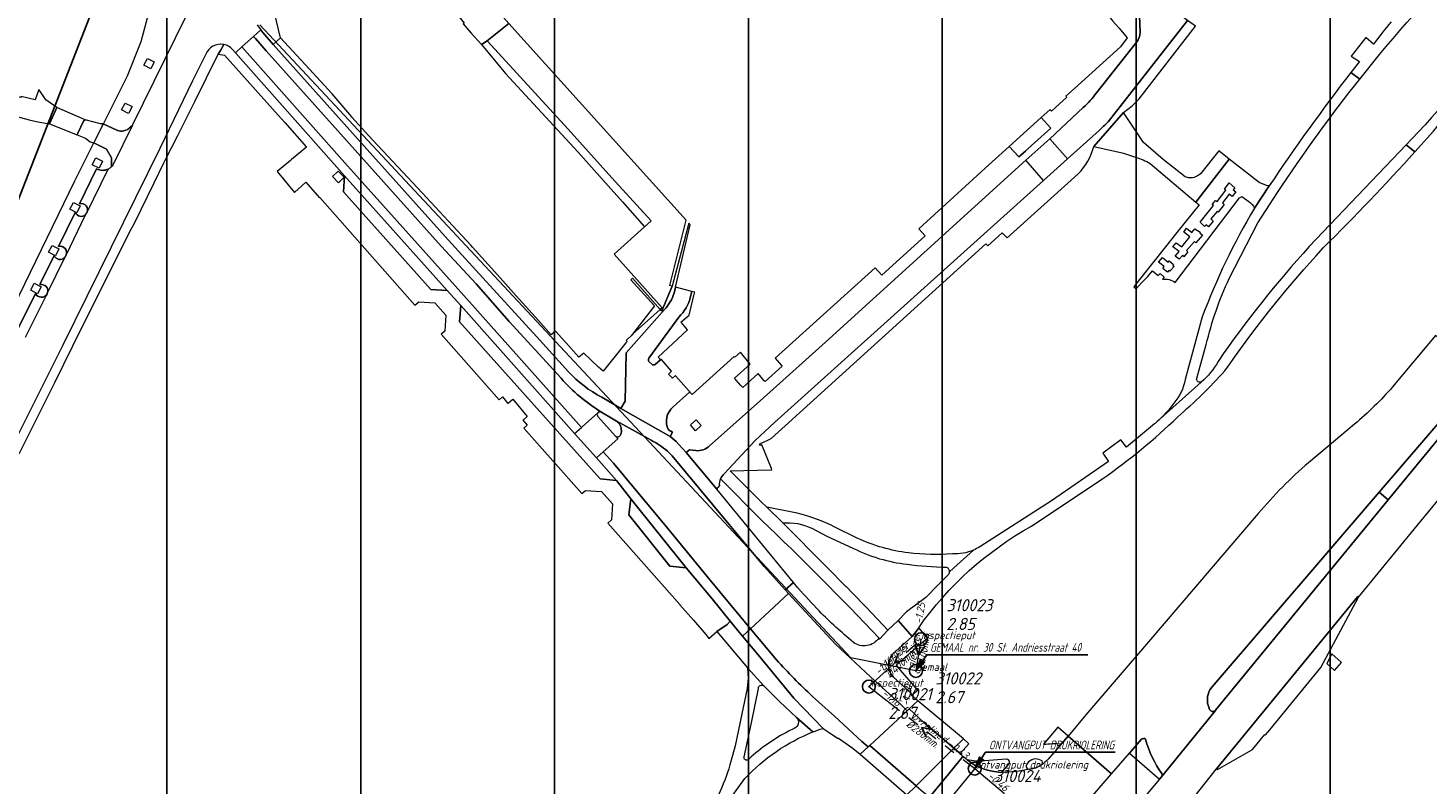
# Model space of a CAD drawing. Extents: x 148869 to 161638, y 453607 to 469810.
# Tile 450 of 656: x 155406 to 155623, y 462995 to 463112. Entities that reach past the tile are written whole.
import ezdxf
from ezdxf.lldxf.tags import DXFTag

# ---------------------------------------------------------------- set-up
doc = ezdxf.new("R2010")
doc.units = 0
doc.header["$PDMODE"] = 32
doc.header["$PDSIZE"] = 2
doc.linetypes.add('RI-GWA', pattern=[18.45, 6, -1.8, 1.75, -1.8, 1.75, -1.8, 1.75, -1.8])
doc.layers.get('0').update_dxf_attribs({"linetype": 'CONTINUOUS'})
doc.layers.get('DEFPOINTS').update_dxf_attribs({"linetype": 'CONTINUOUS'})
for name, color, linetype in [('2024', 160, 'CONTINUOUS'), ('2024 hatch', 160, 'CONTINUOUS'), ('B-OI-AANPIJLING', 1, 'CONTINUOUS'), ('B-OI-GEMAAL', 30, 'CONTINUOUS')]:
    doc.layers.add(name, color=color, linetype=linetype)
for name, color, linetype, lineweight in [('B-OI-RI-BIJZONDERDERHEDEN-T18', 134, 'CONTINUOUS', 18), ('B-OI-RI-DRUKLEIDING-G-niet meenemen', 190, 'RI-PERS', 18), ('B-OI-RI-GWA-MATERIAAL-T18', 10, 'CONTINUOUS', 18), ('B-OI-RI-GWA-PUTDEKSELHOOGTE-T25', 10, 'CONTINUOUS', 25), ('B-OI-RI-GWA_BOB-T18', 10, 'CONTINUOUS', 18), ('B-OI-RI-GWA_DIAMETER-T18', 10, 'CONTINUOUS', 18), ('B-OI-RI-GWA_PUTNUMMER-T18', 10, 'CONTINUOUS', 18), ('B-OI-RI-GWA_RIOOLPUT-S', 10, 'CONTINUOUS', 25), ('B-OI-RI-GWA_TRANSPORTLEIDING-G', 10, 'RI-GWA', 18), ('B-OI-RI-PERSLEIDING-G-niet meenemen', 190, 'RI-PERS', 18), ('B-OI-RI-STROOMRICHTING-S', 252, 'CONTINUOUS', 25), ('B-RO-VH-VERHARDING_ASFALT-GV', 251, 'CONTINUOUS', 18), ('B-RO-VH-VERHARDING_SIERBESTRATING-GV', 251, 'CONTINUOUS', 18), ('B-RO-VH-VERHARDING_STRAATBAKSTEEN-GV', 251, 'CONTINUOUS', 18)]:
    doc.layers.add(name, color=color, linetype=linetype, lineweight=lineweight)
doc.styles.add('NLCS-ISO-M500-T18_CURSIEF', font='NLCS-ISO.ttf', dxfattribs={"oblique": 15, "height": 0.9})
doc.styles.add('NLCS-ISO-M750-T25_CURSIEF', font='NLCS-ISO.ttf', dxfattribs={"oblique": 15, "height": 1.875})
tags = doc.linetypes.add('RI-PERS', pattern='A,7,-2,["P",Standard,S=1.8,R=0,X=-0.5,Y=-0.9],-2,7,-2,[102,NLCS.SHX,S=1,R=180,X=0,Y=0],-2', length=22).pattern_tags.tags
tags[6] = DXFTag(74, 10)

# ---------------------------------------------------------------- blocks, each defined once
blk = doc.blocks.new('ACMAP_ANN_TEMPLATE_gwa-diam')
at = {"color": 0, "linetype": 'ByBlock', "style": 'NLCS-ISO-M500-T18_CURSIEF', "oblique": 15}
blk.add_attdef('gwa-diam', (-2.2, -1.3), '', height=1.2, dxfattribs=at)
blk = doc.blocks.new('ACMAP_ANN_TEMPLATE_gwa-materiaal')
at = {"color": 0, "linetype": 'ByBlock', "style": 'NLCS-ISO-M500-T18_CURSIEF', "oblique": 15}
blk.add_attdef('gwa-mat', (-2.2, 0.2), '', height=1.2, dxfattribs=at)
blk = doc.blocks.new('ACMAP_ANN_TEMPLATE_gwa-nap-l')
at = {"color": 0, "linetype": 'ByBlock', "style": 'NLCS-ISO-M500-T18_CURSIEF', "oblique": 15}
blk.add_attdef('gwa-nap-l', (2.3, 0.2), '', height=1.2, dxfattribs=at)
blk = doc.blocks.new('ACMAP_ANN_TEMPLATE_gwa-nap-r')
at = {"color": 0, "linetype": 'ByBlock', "style": 'NLCS-ISO-M500-T18_CURSIEF', "oblique": 15}
blk.add_attdef('gwa-nap-r', (-5.6, 0.2), '', height=1.2, dxfattribs=at)
blk = doc.blocks.new('ACMAP_ANN_TEMPLATE_gwa-puth')
at = {"color": 0, "linetype": 'ByBlock', "style": 'NLCS-ISO-M750-T25_CURSIEF', "oblique": 15}
blk.add_attdef('gwa-puth', (3, -5), '', height=1.88, dxfattribs=at)
blk = doc.blocks.new('ACMAP_ANN_TEMPLATE_gwa-putnr')
at = {"color": 0, "linetype": 'ByBlock', "style": 'NLCS-ISO-M750-T25_CURSIEF', "oblique": 15}
blk.add_attdef('gwa-putnr', (3, -2.1), '', height=1.88, dxfattribs=at)
blk = doc.blocks.new('ACMAP_ANN_TEMPLATE_type knoop')
at = {"layer": 'DEFPOINTS', "style": 'NLCS-ISO-M500-T18_CURSIEF', "oblique": 15}
blk.add_attdef('type_knoop', (0, 0), '', height=1.2, dxfattribs=at)

msp = doc.modelspace()

# ---------------------------------------------------------------- hatches: boundary and pattern name
at = {"layer": '2024 hatch'}
h = msp.add_hatch(dxfattribs=at)
h.set_pattern_fill('ANSI31', color=256, scale=29.988, angle=45)
h.set_pattern_definition([(90, (0, 0), (-29.988, 0), [])])
h.paths.add_polyline_path([(155468.24, 462509.2), (155430.3, 462608.99), (155317.39, 462696.7), (155326.79, 462885.8), (155421.55, 463128.67), (155681.88, 463221.51), (155808.81, 463270.9), (155858.2, 463353.96), (156235.32, 463468.35), (156395.06, 463466.8), (156874.43, 463576.88), (157060.31, 463303.94), (157149.74, 462870.77), (157067.92, 462815.11), (157047.81, 462789.79), (157071.17, 462711.57), (156936.5, 462350.7), (156856.27, 462251.62), (156803.36, 462113.22), (156627.76, 461893.96), (156524.84, 461717.19), (156312.22, 461660.25), (156176.03, 461568.49), (155937.87, 461968.15)])

# ---------------------------------------------------------------- linework, layer by layer
at = {"layer": '2024', "flags": 128}
msp.add_lwpolyline([(155468.24, 462509.2), (155430.3, 462608.99), (155317.39, 462696.7), (155326.79, 462885.8), (155421.55, 463128.67), (155681.88, 463221.51), (155808.81, 463270.9), (155858.2, 463353.96), (156235.32, 463468.35), (156395.06, 463466.8), (156874.43, 463576.88), (157060.31, 463303.94), (157149.74, 462870.77), (157067.92, 462815.11), (157047.81, 462789.79), (157071.17, 462711.57), (156936.5, 462350.7), (156856.27, 462251.62), (156803.36, 462113.22), (156627.76, 461893.96), (156524.84, 461717.19), (156312.22, 461660.25), (156176.03, 461568.49), (155937.87, 461968.15)], close=True, dxfattribs=at)
at = {"layer": 'B-OI-AANPIJLING', "color": 251, "flags": 128}
for points in [[(155543.69, 463012.81), (155545.05, 463014.15), (155544.42, 463014.58), (155543.69, 463012.81), (155544.52, 463014.51), (155544.63, 463014.44), (155543.69, 463012.81), (155544.84, 463014.3), (155544.95, 463014.22), (155543.69, 463012.81), (155545.37, 463015.32), (155570.3, 463015.32)], [(155552.79, 462997.7), (155554.15, 462999.04), (155553.52, 462999.47), (155552.79, 462997.7), (155553.62, 462999.4), (155553.73, 462999.33), (155552.79, 462997.7), (155553.94, 462999.19), (155554.05, 462999.11), (155552.79, 462997.7), (155554.47, 463000.21), (155574.51, 463000.21)]]:
    msp.add_lwpolyline(points, dxfattribs=at)
at = {"layer": 'B-OI-GEMAAL'}
msp.add_point((155543.69, 463012.81), dxfattribs=at)
at = {"layer": 'B-OI-RI-DRUKLEIDING-G-niet meenemen'}
msp.add_line((155552.79, 462997.7), (155523.9, 462962.4), dxfattribs=at)
at = {"layer": 'B-OI-RI-GWA_RIOOLPUT-S', "color": 251}
for p in [(155544.47, 463017.72), (155543.69, 463012.81), (155536.41, 463010.38), (155552.79, 462997.7)]:
    msp.add_point(p, dxfattribs=at)
at = {"layer": 'B-OI-RI-GWA_TRANSPORTLEIDING-G', "color": 251}
for p, q in [((155536.41, 463010.38), (155544.47, 463017.72)), ((155544.47, 463017.72), (155543.69, 463012.81)), ((155536.41, 463010.38), (155552.79, 462997.7)), ((155552.79, 462997.7), (155579.29, 462975.43))]:
    msp.add_line(p, q, dxfattribs=at)
at = {"layer": 'B-OI-RI-PERSLEIDING-G-niet meenemen'}
for p, q in [((155533.6, 463014.82), (155442.2, 463112.8)), ((155543.69, 463012.81), (155533.6, 463014.82))]:
    msp.add_line(p, q, dxfattribs=at)
at = {"layer": 'B-OI-RI-STROOMRICHTING-S', "color": 251}
for points in [[(155543.55, 463016.93), (155544.08, 463015.27), (155545.1, 463016.68)], [(155541.02, 463015.55), (155540.43, 463014.05), (155541.98, 463014.49)], [(155546.17, 463003.73), (155544.6, 463004.04), (155545.3, 463002.59)]]:
    msp.add_lwpolyline(points, dxfattribs=at)
at = {"layer": 'B-RO-VH-VERHARDING_ASFALT-GV'}
for points in [[(155612.36, 463104.38, -0.026402), (155629.53, 463123.84)], [(155617.19, 463113.25, 0.009336), (155614.45, 463109.77)], [(155635.69, 463113.59, -0.032789), (155620.41, 463095.13)], [(155620.87, 463093.11, 0.016994), (155635.73, 463110.79)], [(155610.99, 463105.41, 0.017442), (155598.33, 463087.84)], [(155599.6, 463086.81, -0.022066), (155612.36, 463104.38)], [(155606.76, 463078.34, 0.015027), (155620.87, 463093.11)], [(155596.05, 463084.39, 0.044532), (155587.98, 463067.58)], [(155604.54, 463078.47, 0.034348), (155590.43, 463060.69)], [(155591.49, 463059.23, -0.034348), (155605.6, 463077.01)], [(155588.6, 463063.29, -0.051374), (155592.15, 463073.53)], [(155590.43, 463060.69, -0.092439), (155587.84, 463057.5)], [(155585.36, 463057.89, -0.121973), (155583.59, 463054.23)], [(155584.19, 463052.12, 0.029833), (155591.49, 463059.23)], [(155587.84, 463057.5, -0.459152), (155587.1, 463057.91)], [(155617.43, 463056.76, -0.040782), (155611.53, 463050.99)], [(155583.59, 463054.23, -0.046616), (155581.02, 463051.38)], [(155572.6, 463042.57, 0.039326), (155584.19, 463052.12)], [(155581.02, 463051.38, -0.006639), (155580.62, 463051.02)], [(155604.41, 463045.03, 0.038806), (155596.65, 463037.17)], [(155531.15, 463035.06, 0.057562), (155525.33, 463037.22)], [(155523.11, 463035.71, -0.138466), (155527.57, 463034.87)], [(155544.12, 463019.49, -0.113168), (155561.55, 463035.2)], [(155534.06, 463031.77, 0.089877), (155542.32, 463029.32)], [(155542.53, 463031.07, -0.076438), (155534.73, 463033.3)], [(155553.56, 463032.02, -0.037987), (155552.59, 463031.5)], [(155549.34, 463030.91, -0.045523), (155542.53, 463031.07)], [(155552.59, 463031.5, -0.1177), (155549.34, 463030.91)], [(155542.32, 463029.32, 0.031227), (155548.42, 463028.87)], [(155548.42, 463028.87, -0.308402), (155548.85, 463028.11)], [(155548.85, 463028.11, -0.17329), (155548.64, 463027.63)], [(155519.34, 463010.11, -0.674734), (155520.14, 463010.5)], [(155588.98, 463009.5, 0.21243), (155589.13, 463006.86)], [(155589.13, 463006.86, -0.21243), (155588.98, 463009.5)], [(155525.21, 463005.62, -0.520505), (155524.87, 463003.91)], [(155589.13, 463006.86, 0.512318), (155590.01, 463006.69)], [(155590.01, 463006.69, -0.512318), (155589.13, 463006.86)], [(155517.23, 462996.16, -0.107814), (155527.75, 463003.38)], [(155523.99, 463003.47, 0.066638), (155517.87, 462999.19)], [(155579.21, 463002.24, 0.421275), (155578.56, 463002.17)], [(155578.56, 463002.17, -0.421275), (155579.21, 463002.24)], [(155581.73, 462996.91, -0.085549), (155579.21, 463002.24)], [(155579.21, 463002.24, 0.085549), (155581.73, 462996.91)], [(155517.74, 462999.06, -0.679359), (155517.13, 462999.51)], [(155517.87, 462999.19, -0.114504), (155517.74, 462999.06)], [(155564.15, 462999.16, -0.076769), (155563.08, 462998.25)], [(155514.91, 462998.28, -0.043258), (155513.14, 462993.61)], [(155556.89, 462997.11, -0.155027), (155551.62, 462999.03)], [(155561.29, 462997.6, -0.050614), (155556.89, 462997.11)], [(155563.08, 462998.25, -0.10435), (155561.29, 462997.6)], [(155581.68, 462996.42, 0.287539), (155581.73, 462996.91)], [(155581.73, 462996.91, -0.287539), (155581.68, 462996.42)]]:
    msp.add_lwpolyline(points, format="xyb", dxfattribs=at)
at = {"layer": 'B-RO-VH-VERHARDING_ASFALT-GV', "flags": 128}
for points in [[(155614.45, 463109.77), (155613.3, 463110.83), (155611.04, 463107.94), (155612.31, 463107.1), (155610.99, 463105.41), (155612.36, 463104.38)], [(155630.96, 463058.85), (155629.19, 463056.55), (155615.37, 463040.46), (155616.76, 463039.26), (155630.92, 463056.52), (155667.06, 463101.03), (155673.38, 463111.48)], [(155612.36, 463104.38), (155610.99, 463105.41)], [(155620.41, 463095.13), (155619.55, 463094.23), (155620.87, 463093.11)], [(155620.87, 463093.11), (155619.55, 463094.23), (155604.54, 463078.47)], [(155598.33, 463087.84), (155596.05, 463084.39)], [(155592.15, 463073.53), (155596.59, 463082.15), (155599.6, 463086.81)], [(155605.6, 463077.01), (155606.76, 463078.34)], [(155587.98, 463067.58), (155585.36, 463057.89)], [(155588.98, 463009.5), (155589.17, 463009.88), (155589.5, 463010.34), (155615.37, 463040.46), (155629.19, 463056.55), (155630.96, 463058.85), (155624.04, 463064.7), (155617.43, 463056.76)], [(155587.1, 463057.91), (155588.6, 463063.29)], [(155581.02, 463051.38), (155587.84, 463057.5)], [(155587.84, 463057.5), (155581.02, 463051.38)], [(155580.62, 463051.02), (155576.27, 463047.41), (155575.39, 463048.54), (155572.61, 463046.49), (155573.46, 463045.23), (155564.68, 463039.14), (155553.56, 463032.02)], [(155611.53, 463050.99), (155607.29, 463047.44), (155604.41, 463045.03)], [(155561.55, 463035.2), (155572.6, 463042.57)], [(155590.01, 463006.69), (155590.03, 463006.71), (155590.05, 463006.72), (155590.97, 463007.85), (155616.76, 463039.26), (155615.37, 463040.46), (155589.5, 463010.34), (155589.17, 463009.88), (155588.98, 463009.5)], [(155525.33, 463037.22), (155520.62, 463038.15), (155523.11, 463035.71)], [(155596.65, 463037.17), (155579.66, 463017.31), (155569.96, 463006.01), (155567.23, 463002.72), (155573.95, 462996.87), (155576.72, 463000.06), (155578.56, 463002.17)], [(155527.57, 463034.87), (155529.79, 463033.71), (155534.06, 463031.77)], [(155534.73, 463033.3), (155531.15, 463035.06)], [(155548.85, 463028.11), (155549.53, 463028.76), (155552.59, 463031.5)], [(155552.59, 463031.5), (155549.53, 463028.76), (155548.85, 463028.11)], [(155548.64, 463027.63), (155547.19, 463026.18), (155545.2, 463024.18), (155542.22, 463021.95), (155540.94, 463020.6), (155543.13, 463018.11)], [(155543.13, 463018.11), (155543.71, 463018.91), (155544.12, 463019.49)], [(155520.14, 463010.5), (155517.64, 463013.29), (155517.72, 463011.69), (155517.58, 463010.1), (155516.99, 463007.14), (155515.71, 463001.2), (155515.33, 462999.73), (155514.91, 462998.28)], [(155517.13, 462999.51), (155518.27, 463004.8), (155519.34, 463010.11)], [(155527.75, 463003.38), (155525.21, 463005.62)], [(155581.68, 462996.42), (155590.01, 463006.69)], [(155524.87, 463003.91), (155523.99, 463003.47)], [(155553.77, 462973.73), (155559.25, 462979.99), (155563.75, 462984.92), (155565.78, 462987.47), (155565.83, 462987.53), (155571.67, 462994.27), (155573.95, 462996.87), (155567.23, 463002.72), (155566.2, 463001.53), (155564.15, 462999.16)], [(155578.56, 463002.17), (155576.72, 463000.06), (155581.37, 462996.05), (155581.68, 462996.42)], [(155551.62, 462999.03), (155550.97, 462999.57), (155548.72, 462996.84), (155545.77, 462993.27), (155546.64, 462992.47), (155547.08, 462992.07)], [(155458.89, 462940.53), (155461.89, 462943.53), (155465.86, 462947.08), (155466.88, 462947.86), (155467.96, 462948.53), (155469.67, 462949.52), (155472.74, 462951.43), (155476.63, 462954.01), (155481.81, 462957.72), (155483.36, 462958.84), (155484.41, 462959.68), (155488.61, 462963.17), (155490.8, 462965.25), (155497.27, 462971.52), (155498.9, 462973.21), (155503.64, 462978.07), (155504.35, 462978.9), (155509.6, 462984.98), (155510.47, 462986.12), (155512.4, 462988.85), (155512.97, 462989.73), (155513.5, 462990.64), (155514.98, 462993.04), (155517.23, 462996.16)]]:
    msp.add_lwpolyline(points, dxfattribs=at)
for points in [[(155616.76, 463039.26), (155590.97, 463007.85), (155590.05, 463006.72), (155590.03, 463006.71), (155590.01, 463006.69), (155581.68, 462996.42), (155581.37, 462996.05), (155578.63, 462992.82), (155583.38, 462989.02), (155590.2, 462997.64), (155612.04, 463024.3), (155612.16, 463024.21), (155621.3, 463035.34), (155634.87, 463051.85), (155672.28, 463096.71), (155667.06, 463101.03), (155630.92, 463056.52)], [(155590.2, 462997.64), (155590.32, 462997.57), (155595.77, 463000.63), (155597.65, 463002.99), (155597.77, 463002.9), (155598.42, 463003.68), (155606.32, 463013.35), (155612.16, 463024.21), (155612.04, 463024.3)], [(155608.01, 463015.44), (155607.23, 463013.97), (155608.44, 463012.87), (155609.55, 463014.09)]]:
    msp.add_lwpolyline(points, close=True, dxfattribs=at)
at = {"layer": 'B-RO-VH-VERHARDING_SIERBESTRATING-GV', "flags": 128}
for points in [[(155432.33, 463116.88), (155425.13, 463115.18), (155425.12, 463115.17), (155423.81, 463110.15), (155421.67, 463104.83), (155418.02, 463097.52), (155417.98, 463097.45), (155420.09, 463096.47), (155420.4, 463096.37), (155420.72, 463096.33), (155420.88, 463096.33), (155421.15, 463096.37), (155421.46, 463096.46), (155421.71, 463096.58), (155421.89, 463096.7), (155422.05, 463096.84), (155422.49, 463097.22), (155422.56, 463097.35), (155430.8, 463114.14)], [(155424.25, 463106.52), (155424.8, 463107.59), (155425.87, 463107.05), (155425.33, 463105.98)], [(155407.87, 463097.75), (155409.68, 463097.48), (155410.8, 463099.97), (155409.11, 463101.19), (155409.01, 463101.33), (155408.36, 463102.24), (155408.01, 463102.75), (155407.46, 463101.16), (155405.28, 463101.7), (155405.2, 463101.54), (155392.75, 463104.35), (155390.76, 463104.8), (155389.91, 463101.1), (155392.26, 463100.55), (155392.36, 463100.89), (155392.59, 463101.78), (155406.54, 463098.1)], [(155414.04, 463096.03), (155414.91, 463097.85), (155415.16, 463098.08), (155410.8, 463099.97), (155409.68, 463097.48), (155413.92, 463095.76)], [(155420.82, 463099.61), (155421.36, 463100.68), (155422.43, 463100.14), (155421.89, 463099.07)], [(155416.52, 463094.51), (155417.8, 463097.08), (155417.98, 463097.45), (155417.57, 463097.44), (155415.16, 463098.08), (155414.91, 463097.85), (155414.04, 463096.03), (155413.92, 463095.76), (155415.24, 463095.22), (155415.95, 463094.68)], [(155416.27, 463091.14), (155416.81, 463092.21), (155417.88, 463091.67), (155417.34, 463090.6)], [(155412.81, 463084.23), (155413.35, 463085.3), (155414.42, 463084.76), (155413.88, 463083.69)], [(155409.52, 463077.58), (155410.06, 463078.65), (155411.13, 463078.11), (155410.59, 463077.04)], [(155406.75, 463071.72), (155407.29, 463072.79), (155408.36, 463072.25), (155407.82, 463071.18)]]:
    msp.add_lwpolyline(points, close=True, dxfattribs=at)
for points in [[(155419.17, 463090.74), (155419.23, 463090.8), (155419.27, 463092.22), (155418.49, 463093.55), (155416.52, 463094.51), (155416.48, 463094.45), (155413.54, 463088.57), (155392.83, 463046.1), (155372.63, 463003.88), (155372.48, 463003.92), (155369.78, 463003.92), (155369.65, 463003.99), (155369.17, 463003.12)], [(155414.3, 463085.1), (155416.95, 463090.49)], [(155411.08, 463078.49), (155413.65, 463083.73)], [(155408.17, 463072.58), (155410.37, 463077.07)], [(155412.23, 463077.07), (155412.25, 463077.12)], [(155404.89, 463065.89), (155407.52, 463071.19)], [(155409.36, 463071.28), (155409.36, 463071.29)]]:
    msp.add_lwpolyline(points, dxfattribs=at)
at = {"layer": 'B-RO-VH-VERHARDING_SIERBESTRATING-GV'}
for points in [[(155416.95, 463090.49, 0.243061), (155418.75, 463090.46)], [(155418.75, 463090.46, 0.063864), (155419.17, 463090.74)], [(155413.65, 463083.73, 0.507425), (155415.22, 463083.38)], [(155415.46, 463083.7, 0.642309), (155414.3, 463085.1)], [(155415.22, 463083.38, 0.099699), (155415.46, 463083.7)], [(155410.37, 463077.07, 0.524784), (155412.02, 463076.77)], [(155412.25, 463077.12, 0.600361), (155411.08, 463078.49)], [(155412.02, 463076.77, 0.089604), (155412.23, 463077.07)], [(155407.52, 463071.19, 0.614213), (155409.29, 463071.14)], [(155409.36, 463071.29, 0.596616), (155408.17, 463072.58)], [(155409.29, 463071.14, 0.043292), (155409.36, 463071.28)]]:
    msp.add_lwpolyline(points, format="xyb", dxfattribs=at)
at = {"layer": 'B-RO-VH-VERHARDING_STRAATBAKSTEEN-GV', "flags": 128}
for points in [[(155441.8, 463112.77), (155442.34, 463112.02), (155442.64, 463111.6), (155444.28, 463109.76), (155445.41, 463110.77), (155443, 463120.7), (155442.98, 463120.78), (155441.98, 463125.74), (155441.93, 463125.96), (155441.2, 463129.34), (155440.17, 463134.12), (155439.71, 463136.23), (155438.37, 463141.92), (155437.35, 463146.27), (155437.97, 463147.42), (155435.7, 463145.78), (155435.71, 463145.7), (155436.81, 463137.78)], [(155491.92, 463143.1), (155482.18, 463132.45), (155480.78, 463132.4), (155467.99, 463120.16), (155468.54, 463119.47), (155470.97, 463116.58), (155473.83, 463113.03), (155473.67, 463112.91), (155474.87, 463111.48), (155476.48, 463109.72), (155476.49, 463109.71), (155477.39, 463110.32), (155480.73, 463112.97), (155477.89, 463116.2)], [(155584.18, 463117.66), (155590.73, 463125.84), (155595.11, 463131.56), (155591.86, 463134.1), (155579.01, 463117.83), (155578.17, 463116.77), (155578.37, 463111.6)], [(155578.37, 463111.6), (155578.17, 463116.77), (155579.01, 463117.83), (155577.14, 463119.03), (155573.61, 463115.77), (155572.72, 463114.95), (155572.82, 463114.84), (155573.73, 463113.84), (155574.16, 463113.36), (155574.56, 463112.89), (155575.11, 463112.25), (155576.39, 463110.76), (155575.34, 463109.39), (155568.21, 463102.94)], [(155573.42, 463097.77), (155585.71, 463113.46), (155584.65, 463114.23), (155584.6, 463114.27)], [(155489.95, 463059.11), (155485.02, 463064.55), (155476.7, 463073.63), (155471.31, 463079.49), (155457.02, 463095.48), (155444.28, 463109.76), (155442.64, 463111.6), (155442.34, 463112.02), (155441.2, 463110.98), (155441.52, 463110.64), (155443.18, 463108.77), (155470.27, 463078.55), (155475.67, 463072.69), (155480.79, 463066.89), (155488.81, 463058.08)], [(155571.2, 463093.94), (155575.78, 463099.22), (155577.15, 463100.25), (155578.2, 463101.35), (155586.95, 463112.55), (155585.71, 463113.46), (155573.42, 463097.77)], [(155404.99, 463046.38), (155407.72, 463051.89), (155410.47, 463057.45), (155413.27, 463063.09), (155416.11, 463068.83), (155417.22, 463071.06), (155418.91, 463074.42), (155422.31, 463081.17), (155422.74, 463082.01), (155425.85, 463088.35), (155427.36, 463091.42), (155427.57, 463091.84), (155429.49, 463095.66), (155432.13, 463100.89), (155435.76, 463108.22), (155435.76, 463108.23), (155436.09, 463108.79), (155436.64, 463109.72)], [(155436.64, 463109.72), (155436.09, 463108.79), (155435.76, 463108.23), (155435.76, 463108.22), (155436.71, 463108.1), (155445.06, 463098.82), (155446.08, 463097.67), (155449.44, 463093.86), (155447.11, 463091.92), (155446.92, 463091.76), (155444.89, 463090.07), (155447.56, 463086.85), (155449.33, 463088.41), (155451.43, 463086.03), (155451.46, 463086.05), (155466.2, 463069.39), (155466.8, 463069.92), (155469.26, 463069.77), (155470.97, 463067.84), (155470.81, 463065.38), (155470.27, 463064.89), (155479.22, 463054.77), (155479.72, 463055.2), (155480.58, 463054.21), (155480.66, 463054.28), (155481.32, 463054.84), (155483.56, 463052.16), (155482.91, 463051.63), (155482.87, 463051.59), (155483.56, 463050.81), (155483.06, 463050.37), (155492.03, 463040.25), (155492.58, 463040.74), (155495.04, 463040.59), (155496.76, 463038.66), (155496.6, 463036.2), (155496.02, 463035.68), (155507.19, 463023.06), (155507.17, 463023.04), (155509.28, 463020.66), (155511.19, 463018.45), (155511.55, 463017.99)], [(155443.18, 463108.77), (155441.52, 463110.64), (155441.2, 463110.98), (155439.42, 463109.36), (155455.35, 463091.44), (155457.62, 463088.89), (155473.74, 463070.88), (155484.78, 463058.51), (155491.96, 463050.49), (155492.05, 463050.57), (155494.48, 463052.73)], [(155506.27, 463071.26), (155506.49, 463072.21), (155508.78, 463081.82), (155508.54, 463082.08), (155505.98, 463072.35), (155504.36, 463068.5), (155504.15, 463068.72), (155499.84, 463064.91), (155499.66, 463064.67), (155499.01, 463064.08), (155498.85, 463063.95), (155499.01, 463063.77), (155498.8, 463063.58), (155495.3, 463059.17), (155494.61, 463059.82), (155492.3, 463061.97), (155491.57, 463061.35), (155489.55, 463063.6), (155489.4, 463063.77), (155487.94, 463065.4), (155487.27, 463064.8), (155485.29, 463067.02), (155481.85, 463070.86), (155478.98, 463074.07), (155475.11, 463078.4), (155474.89, 463078.64), (155471.33, 463082.47), (155467.32, 463086.79), (155463.56, 463090.79), (155459.62, 463095), (155456.45, 463098.5), (155456.43, 463098.53), (155453.38, 463102.1), (155453.34, 463102.14), (155449.83, 463105.99), (155445.41, 463110.77), (155444.28, 463109.76)], [(155444.28, 463109.76), (155457.02, 463095.48), (155471.31, 463079.49), (155476.7, 463073.63), (155485.02, 463064.55), (155489.95, 463059.11)], [(155571.62, 463102.23), (155577.86, 463110.13)], [(155577.86, 463110.13), (155571.62, 463102.23)], [(155433.8, 463108.16), (155431.77, 463104.09), (155426.74, 463093.63), (155411.68, 463063.11), (155404.54, 463048.86), (155400.21, 463040.41), (155380.69, 463001), (155380.43, 463000.47), (155380.3, 463000.21), (155381.82, 462999.17), (155382.18, 463000), (155387.43, 463010.37)], [(155511.55, 463017.99), (155511.68, 463017.83), (155512.9, 463018.92), (155514.48, 463019.98), (155514.98, 463020.48), (155512.16, 463023.98), (155508.13, 463028.77), (155505.64, 463029.02), (155499.29, 463036.96), (155499.61, 463039.44), (155497.38, 463042.28), (155494.83, 463042.52), (155473.11, 463066.82), (155473.27, 463069.37), (155471.2, 463071.66), (155468.64, 463071.8), (155455.16, 463086.92), (155455.31, 463089.41), (155438.45, 463108.47), (155437.99, 463108.98)], [(155488.81, 463058.08), (155480.79, 463066.89), (155475.67, 463072.69), (155470.27, 463078.55), (155443.18, 463108.77)], [(155568.21, 463102.94), (155566.88, 463101.74), (155567.04, 463101.57), (155564.66, 463099.43), (155564.52, 463099.59), (155564.44, 463099.68), (155563.07, 463098.44), (155564.55, 463096.8), (155563.51, 463095.86), (155563.07, 463095.46), (155561.06, 463093.65), (155560.62, 463093.25), (155559.59, 463092.33), (155558.1, 463093.95), (155555.98, 463092.04), (155554.98, 463091.13), (155544.14, 463081.23), (155545.14, 463080.13), (155538.4, 463074.03), (155537.39, 463075.19), (155521.92, 463061.19), (155522.91, 463060.08), (155523.02, 463059.96), (155520.35, 463057.57), (155520.24, 463057.7), (155519.3, 463058.82), (155516.91, 463056.66), (155516.62, 463056.98), (155515.89, 463057.81), (155515.64, 463058.09), (155518.07, 463060.29), (155516.54, 463062.13), (155515.66, 463061.37), (155515.57, 463061.47), (155509.08, 463055.57), (155508.83, 463055.85), (155508.7, 463055.99), (155508.67, 463055.96), (155506.16, 463053.66)], [(155511.78, 463047.63), (155519.14, 463054.21), (155521.07, 463055.93), (155529.7, 463063.65), (155560.68, 463091.83), (155564.4, 463095.15), (155569.58, 463099.99)], [(155569.58, 463099.99), (155564.4, 463095.15), (155567.16, 463092.06), (155572.02, 463096.44)], [(155585.34, 463089.24), (155581.96, 463091.96), (155578.88, 463094.59), (155578.18, 463095.64), (155575.78, 463099.22), (155571.2, 463093.94), (155575.6, 463092.96), (155575.96, 463092.88), (155577.68, 463092.28)], [(155417.8, 463097.08), (155416.52, 463094.51), (155418.49, 463093.55), (155419.27, 463092.22), (155419.23, 463090.8)], [(155419.65, 463091.43), (155422.49, 463097.22), (155422.05, 463096.84), (155421.89, 463096.7), (155421.71, 463096.58), (155421.46, 463096.46), (155421.15, 463096.37), (155420.88, 463096.33), (155420.72, 463096.33), (155420.4, 463096.37), (155420.09, 463096.47), (155417.98, 463097.45), (155417.8, 463097.08)], [(155572.02, 463096.44), (155567.16, 463092.06), (155563.41, 463088.69), (155530.6, 463059.13), (155521.79, 463051.22), (155518.8, 463048.45), (155514.68, 463044.04), (155514.03, 463043.31)], [(155587, 463085.36), (155592.17, 463091.98), (155590.57, 463093.27), (155587.7, 463089.74)], [(155416.95, 463090.49), (155414.3, 463085.1)], [(155415.46, 463083.7), (155418.75, 463090.46)], [(155514.03, 463043.31), (155514.68, 463044.04), (155518.8, 463048.45), (155521.79, 463051.22), (155530.6, 463059.13), (155563.41, 463088.69), (155560.68, 463091.83), (155529.7, 463063.65), (155521.07, 463055.93), (155519.14, 463054.21), (155511.78, 463047.63)], [(155592.17, 463091.98), (155587, 463085.36), (155587.53, 463084.92), (155584.26, 463080.89), (155582.08, 463078.19), (155580.5, 463076.18), (155578.29, 463073.37), (155577.42, 463072.26), (155577.74, 463071.93), (155578.61, 463072.85), (155579.54, 463073.83), (155580.28, 463074.69), (155581.14, 463074), (155581.47, 463074.29), (155582.1, 463073.73), (155581.83, 463073.4)], [(155579.94, 463091.32), (155587, 463085.36)], [(155596.79, 463088.39), (155595.12, 463089.69), (155592.17, 463091.98)], [(155519.51, 463047.75), (155519.58, 463048.02), (155519.66, 463048.08), (155519.78, 463048.05), (155521.3, 463048.78), (155523.45, 463050.72), (155554.51, 463078.87), (155554.77, 463078.61), (155554.81, 463078.57), (155557.02, 463080.61), (155557.79, 463079.81), (155568.2, 463089.19), (155568.83, 463089.76)], [(155596.05, 463084.39), (155598.33, 463087.84)], [(155583.81, 463072.9), (155593.76, 463086.01), (155594.13, 463086.21), (155595.18, 463085.45)], [(155413.65, 463083.73), (155411.08, 463078.49)], [(155412.25, 463077.12), (155415.22, 463083.38)], [(155410.37, 463077.07), (155408.17, 463072.58)], [(155409.36, 463071.29), (155412.02, 463076.77)], [(155407.52, 463071.19), (155404.89, 463065.89)], [(155405.97, 463064.45), (155409.29, 463071.14)], [(155508.82, 463070.72), (155509.01, 463071.53), (155506.49, 463072.21), (155506.27, 463071.26)], [(155508.63, 463067.87), (155509.45, 463071.33), (155509.47, 463071.41), (155509.01, 463071.53), (155508.82, 463070.72)], [(155495.11, 463055.16), (155498.06, 463053.41), (155498.72, 463054.56), (155498.85, 463062.05), (155504.79, 463068.74)], [(155504.79, 463068.74), (155498.85, 463062.05), (155498.72, 463054.56), (155498.06, 463053.41), (155505.65, 463049.09), (155506.03, 463049.74), (155505.43, 463050.1)], [(155506.99, 463067.55), (155502.35, 463061.19)], [(155502.35, 463061.19), (155506.99, 463067.55)], [(155503.37, 463060.21), (155504.2, 463060.96), (155504.07, 463061.11), (155503.82, 463061.37), (155508.37, 463065.58), (155507.56, 463066.5), (155507.34, 463066.75), (155508.63, 463067.87)], [(155502.4, 463060.67), (155502.92, 463060.19)], [(155502.92, 463060.19), (155502.4, 463060.67)], [(155504.28, 463061.02), (155504.2, 463060.96), (155503.37, 463060.21)], [(155506.16, 463053.66), (155508.67, 463055.96), (155508.7, 463055.99), (155508.61, 463056.1), (155506.55, 463058.43), (155506.49, 463058.51), (155506.01, 463058.09), (155505.41, 463058.75), (155505.89, 463059.19), (155504.32, 463060.97), (155504.28, 463061.02)], [(155505.28, 463046.83), (155505.98, 463046.11), (155512.28, 463038.49), (155514.8, 463035.47), (155520.22, 463028.96), (155523.46, 463025.37), (155524.76, 463026.47), (155512.87, 463040.92), (155508.17, 463046.58), (155507.02, 463047.84), (155506.61, 463048.33), (155505.65, 463049.09), (155498.06, 463053.41), (155495.11, 463055.16)], [(155494.51, 463052.16), (155497.2, 463049.14)], [(155496.88, 463051.78), (155494.96, 463052.9)], [(155494.96, 463052.9), (155496.88, 463051.78), (155502.71, 463048.5)], [(155502.71, 463048.5), (155496.88, 463051.78)], [(155497.2, 463049.14), (155497.59, 463048.7), (155495.32, 463046.71), (155496.92, 463044.93), (155498.43, 463043.14), (155505.31, 463034.82), (155511.84, 463026.87), (155518.1, 463019.32), (155524, 463024.79), (155523.46, 463025.37), (155520.22, 463028.96), (155514.8, 463035.47), (155512.28, 463038.49), (155505.98, 463046.11), (155505.28, 463046.83)], [(155505.43, 463050.1), (155506.03, 463049.74), (155505.65, 463049.09), (155506.61, 463048.33), (155507.02, 463047.84), (155508.17, 463046.58), (155508.69, 463047), (155509.62, 463046.89)], [(155509.62, 463046.89), (155508.69, 463047), (155508.17, 463046.58), (155512.87, 463040.92), (155513.34, 463041.52)], [(155521.42, 463043.93), (155521.33, 463044.14), (155519.86, 463047.79), (155519.84, 463047.79)], [(155513.48, 463042.53), (155519.79, 463036.15)], [(155537.97, 463017.91), (155538.06, 463017.73), (155539.33, 463019.09), (155538.6, 463019.87), (155535.96, 463022.7), (155533.89, 463024.86), (155532.93, 463025.83), (155532.9, 463025.8), (155529.87, 463028.89), (155523.11, 463035.71), (155520.62, 463038.15), (155519.75, 463038.99), (155514.95, 463043.77), (155521.31, 463043.92), (155521.42, 463043.93)], [(155525.43, 463025.67), (155524.76, 463026.47), (155523.46, 463025.37), (155524, 463024.79), (155531.25, 463016.96), (155536.67, 463011.9), (155541.37, 463007.6), (155542.36, 463006.63), (155542.66, 463006.92), (155544.01, 463008.16), (155542.97, 463009.04), (155543.11, 463009.15), (155542, 463010.25), (155540.19, 463011.89)], [(155536.55, 463001.29), (155542.36, 463006.63), (155541.37, 463007.6), (155536.67, 463011.9), (155531.25, 463016.96), (155524, 463024.79), (155518.1, 463019.32), (155522.11, 463014.51)], [(155522.11, 463014.51), (155518.1, 463019.32), (155516.88, 463018.18), (155519.29, 463015.3), (155524.78, 463008.61), (155529.36, 463003.91)], [(155540.08, 463015.42), (155543.13, 463018.11), (155540.94, 463020.6), (155539.33, 463019.09), (155538.06, 463017.73), (155537.97, 463017.91)], [(155543.98, 463009.85), (155540.64, 463013.72), (155544.14, 463016.77), (155545.46, 463017.88), (155544.12, 463019.49), (155543.71, 463018.91), (155543.13, 463018.11), (155540.08, 463015.42)], [(155540.19, 463011.89), (155542, 463010.25), (155543.11, 463009.15), (155543.98, 463009.85)], [(155529.36, 463003.91), (155530.27, 463003.29), (155531.57, 463002.41), (155531.7, 463002.42), (155533.8, 463000.96), (155534.99, 463000), (155535.01, 463000), (155535.08, 462999.93), (155536.28, 463001.04), (155535.33, 463001.91), (155531.11, 463005.8), (155527.69, 463008.87)], [(155527.69, 463008.87), (155531.11, 463005.8), (155535.33, 463001.91), (155536.28, 463001.04), (155536.55, 463001.29)], [(155566.2, 463001.53), (155567.23, 463002.72), (155565.64, 463004.1), (155563.42, 463001.46)], [(155557.63, 462999.16), (155554.29, 462998.88)], [(155557.14, 462997.29), (155558.06, 462998.37)], [(155561.13, 462998.73), (155560.85, 462998.38)]]:
    msp.add_lwpolyline(points, dxfattribs=at)
for points in [[(155497.02, 463077.29), (155504.43, 463068.97), (155504.15, 463068.72), (155504.36, 463068.5), (155505.98, 463072.35), (155505.64, 463072.45), (155508.13, 463082.56), (155480.73, 463112.97), (155477.39, 463110.32), (155489.88, 463096.63), (155496.63, 463089.11), (155502.72, 463082.43), (155501.73, 463081.53)], [(155476.49, 463109.71), (155480.2, 463105.26), (155491.38, 463093.15), (155495.22, 463088.84), (155498.31, 463085.38), (155501.73, 463081.53), (155502.72, 463082.43), (155496.63, 463089.11), (155489.88, 463096.63), (155477.39, 463110.32)], [(155490.9, 463049.55), (155491.96, 463050.49), (155484.78, 463058.51), (155473.74, 463070.88), (155457.62, 463088.89), (155455.35, 463091.44), (155439.42, 463109.36), (155438.45, 463108.47), (155455.31, 463089.41), (155471.2, 463071.66), (155473.27, 463069.37)], [(155558.1, 463093.95), (155559.59, 463092.33), (155560.62, 463093.25), (155561.06, 463093.65), (155563.07, 463095.46), (155563.51, 463095.86), (155564.55, 463096.8), (155563.07, 463098.44)], [(155455.27, 463089.19), (155454.37, 463088.33), (155453.44, 463089.3), (155454.34, 463090.16)], [(155455.31, 463089.41), (155455.16, 463086.92), (155468.64, 463071.8), (155471.2, 463071.66)], [(155590.29, 463083.9), (155589.3, 463082.74), (155589.69, 463082.41), (155588.94, 463081.52), (155588.58, 463081.82), (155588.35, 463081.55), (155587.66, 463082.24), (155589.7, 463084.82), (155589.52, 463084.97), (155590.03, 463085.62), (155590.27, 463085.44), (155591.64, 463087.19), (155591.43, 463087.37), (155592.15, 463088.32), (155593.04, 463087.57), (155592.77, 463087.25), (155593.16, 463086.92), (155592.59, 463086.24), (155592.14, 463086.59), (155591.1, 463085.23), (155591.36, 463084.99), (155590.44, 463083.78)], [(155586.35, 463080.64), (155586.86, 463081.23), (155587.66, 463080.69), (155587.6, 463080.58), (155588.01, 463080.25), (155586.97, 463079.03), (155586.76, 463079.24), (155585.56, 463077.85), (155585.74, 463077.64), (155585.14, 463076.9), (155584.96, 463077.14), (155584.43, 463076.54), (155583.8, 463076.99), (155584.4, 463077.73), (155583.45, 463078.45), (155583.93, 463079.07), (155584.85, 463078.42), (155586.05, 463079.96), (155585.13, 463080.71), (155585.55, 463081.3)], [(155582.7, 463076.07), (155582.85, 463076.28), (155583.56, 463075.71), (155583.41, 463075.54), (155583.62, 463075.36), (155582.99, 463074.65), (155582.81, 463074.77), (155582.6, 463074.5), (155581.96, 463075.04), (155581.89, 463075.1), (155582.11, 463075.4), (155581.24, 463076.05), (155581.84, 463076.76)], [(155499.6, 463073.34), (155503.25, 463069.29), (155499.84, 463064.91), (155504.15, 463068.72), (155499.84, 463073.56)], [(155490.9, 463049.55), (155473.27, 463069.37), (155473.11, 463066.82), (155494.83, 463042.52), (155497.38, 463042.28), (155494.26, 463045.78)], [(155509.7, 463051.67), (155510.49, 463050.77), (155509.59, 463049.97), (155508.8, 463050.87)], [(155514.98, 463020.48), (155516.35, 463018.79), (155516.88, 463018.18), (155518.1, 463019.32), (155511.84, 463026.87), (155505.31, 463034.82), (155498.43, 463043.14), (155496.92, 463044.93), (155495.32, 463046.71), (155494.26, 463045.78), (155497.38, 463042.28), (155499.61, 463039.44), (155508.13, 463028.77), (155512.16, 463023.98)], [(155499.61, 463039.44), (155499.29, 463036.96), (155505.64, 463029.02), (155508.13, 463028.77)], [(155527.75, 463003.38), (155527.86, 463003.41), (155527.97, 463003.45), (155528.89, 463003.82), (155529.36, 463003.91), (155524.78, 463008.61), (155519.29, 463015.3), (155516.88, 463018.18), (155516.35, 463018.79), (155514.98, 463020.48), (155514.48, 463019.98), (155512.9, 463018.92), (155517.64, 463013.29), (155520.14, 463010.5), (155522.57, 463008.06), (155525.21, 463005.62)], [(155542.66, 463006.92), (155544.88, 463004.88), (155549.57, 463000.84), (155551.06, 463002.31), (155544.01, 463008.16)], [(155549.57, 463000.84), (155544.88, 463004.88), (155542.66, 463006.92), (155542.36, 463006.63), (155536.55, 463001.29), (155543.71, 462995.05)], [(155542.27, 462993.63), (155543.71, 462995.05), (155536.55, 463001.29), (155536.28, 463001.04), (155535.08, 462999.93)], [(155551.89, 463001.51), (155551.78, 463001.62), (155551.06, 463002.31), (155549.57, 463000.84), (155550.51, 463000.02)], [(155549.57, 463000.84), (155543.71, 462995.05), (155544.91, 462994.02), (155545, 462993.94), (155545.72, 462993.31), (155545.77, 462993.27), (155548.72, 462996.84), (155550.97, 462999.57), (155550.51, 463000.02)]]:
    msp.add_lwpolyline(points, close=True, dxfattribs=at)
at = {"layer": 'B-RO-VH-VERHARDING_STRAATBAKSTEEN-GV'}
for points in [[(155436.64, 463109.72, 0.364498), (155433.8, 463108.16)], [(155437.99, 463108.98, 0.159534), (155436.64, 463109.72)], [(155577.86, 463110.13, 0.168365), (155578.37, 463111.6)], [(155578.37, 463111.6, -0.168365), (155577.86, 463110.13)], [(155569.58, 463099.99, 0.047139), (155571.62, 463102.23)], [(155571.62, 463102.23, -0.047139), (155569.58, 463099.99)], [(155572.02, 463096.44, 0.0179), (155573.42, 463097.77)], [(155573.42, 463097.77, -0.0179), (155572.02, 463096.44)], [(155568.83, 463089.76, 0.131039), (155571.2, 463093.94)], [(155577.68, 463092.28, -0.071019), (155579.94, 463091.32)], [(155418.75, 463090.46, -0.243061), (155416.95, 463090.49)], [(155419.23, 463090.8, 0.156608), (155419.65, 463091.43)], [(155586.03, 463089.1, -0.078509), (155585.34, 463089.24)], [(155587.7, 463089.74, -0.21135), (155586.03, 463089.1)], [(155598.33, 463087.84, -0.07061), (155596.79, 463088.39)], [(155415.22, 463083.38, -0.507425), (155413.65, 463083.73)], [(155414.3, 463085.1, -0.642309), (155415.46, 463083.7)], [(155595.18, 463085.45, -0.160303), (155596.05, 463084.39)], [(155412.02, 463076.77, -0.524784), (155410.37, 463077.07)], [(155411.08, 463078.49, -0.600361), (155412.25, 463077.12)], [(155581.83, 463073.4, -0.204961), (155583.81, 463072.9)], [(155409.29, 463071.14, -0.614213), (155407.52, 463071.19)], [(155408.17, 463072.58, -0.596616), (155409.36, 463071.29)], [(155506.27, 463071.26, -0.122675), (155504.79, 463068.74)], [(155504.79, 463068.74, 0.122675), (155506.27, 463071.26)], [(155508.82, 463070.72, -0.146897), (155506.99, 463067.55)], [(155506.99, 463067.55, 0.146897), (155508.82, 463070.72)], [(155502.35, 463061.19, 0.264205), (155502.4, 463060.67)], [(155502.4, 463060.67, -0.264205), (155502.35, 463061.19)], [(155502.92, 463060.19, 0.251128), (155503.37, 463060.21)], [(155503.37, 463060.21, -0.251128), (155502.92, 463060.19)], [(155494.96, 463052.9, -0.074413), (155488.81, 463058.08)], [(155488.81, 463058.08, 0.074413), (155494.96, 463052.9)], [(155495.11, 463055.16, -0.08938), (155489.95, 463059.11)], [(155489.95, 463059.11, 0.08938), (155495.11, 463055.16)], [(155506.16, 463053.66, 0.363759), (155505.43, 463050.1)], [(155505.43, 463050.1, -0.363759), (155506.16, 463053.66)], [(155494.48, 463052.73, 0.358236), (155494.51, 463052.16)], [(155494.96, 463052.9, 0.302378), (155494.48, 463052.73)], [(155494.48, 463052.73, -0.302378), (155494.96, 463052.9)], [(155497.79, 463051.03, 0.072439), (155496.88, 463051.78)], [(155496.88, 463051.78, -0.072439), (155497.79, 463051.03)], [(155498.05, 463050.57, 0.084821), (155497.79, 463051.03)], [(155497.79, 463051.03, -0.084821), (155498.05, 463050.57)], [(155497.2, 463049.14, 0.399315), (155497.81, 463049.1)], [(155497.81, 463049.1, -0.399315), (155497.2, 463049.14)], [(155497.81, 463049.1, 0.188832), (155498.13, 463049.8)], [(155498.13, 463049.8, -0.188832), (155497.81, 463049.1)], [(155498.13, 463049.8, 0.054441), (155498.05, 463050.57)], [(155498.05, 463050.57, -0.054441), (155498.13, 463049.8)], [(155505.28, 463046.83, 0.047278), (155502.71, 463048.5)], [(155502.71, 463048.5, -0.047278), (155505.28, 463046.83)], [(155509.62, 463046.89, 0.211275), (155511.78, 463047.63)], [(155511.78, 463047.63, -0.211275), (155509.62, 463046.89)], [(155519.84, 463047.79, -0.300544), (155519.51, 463047.75)], [(155513.34, 463041.52, -0.145925), (155513.48, 463042.53)], [(155513.48, 463042.53, -0.106541), (155514.03, 463043.31)], [(155514.03, 463043.31, 0.106541), (155513.48, 463042.53)], [(155519.79, 463036.15, -0.012576), (155537.97, 463017.91)], [(155528.73, 463022.08, -0.017437), (155525.43, 463025.67)], [(155534.02, 463017.23, -0.025626), (155528.73, 463022.08)], [(155537.97, 463017.91, -0.43278), (155534.02, 463017.23)], [(155527.69, 463008.87, -0.021265), (155522.11, 463014.51)], [(155522.11, 463014.51, 0.021265), (155527.69, 463008.87)], [(155540.08, 463015.42, 0.378469), (155540.19, 463011.89)], [(155540.19, 463011.89, -0.378469), (155540.08, 463015.42)], [(155563.42, 463001.46, -0.045331), (155566.2, 463001.53)], [(155558.06, 462998.37, 0.67229), (155557.63, 462999.16)], [(155563.23, 462998.87, 0.363931), (155561.13, 462998.73)], [(155551.62, 462999.03, 0.155027), (155556.89, 462997.11)], [(155554.29, 462998.88, -0.066244), (155551.62, 462999.03)], [(155556.89, 462997.11, 0.176686), (155557.14, 462997.29)], [(155560.85, 462998.38, 0.660142), (155561.29, 462997.6)], [(155561.29, 462997.6, 0.10435), (155563.08, 462998.25)], [(155563.08, 462998.25, 0.372314), (155563.23, 462998.87)]]:
    msp.add_lwpolyline(points, format="xyb", dxfattribs=at)

# ---------------------------------------------------------------- block references
at = {"layer": 'B-OI-RI-GWA-MATERIAAL-T18', "color": 251}
for p, rotation, values in [((155544.08, 463015.27), 80.97345078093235, {'gwa-mat': 'gietijzer'}), ((155540.44, 463014.05), 42.32318553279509, {'gwa-mat': 'gietijzer'}), ((155544.6, 463004.04), 322.2560167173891, {'gwa-mat': 'b+relined'})]:
    msp.add_blockref('ACMAP_ANN_TEMPLATE_gwa-materiaal', p, dxfattribs=dict(at, rotation=rotation)).add_auto_attribs(values)
at = {"layer": 'B-OI-RI-GWA-PUTDEKSELHOOGTE-T25', "color": 251}
for p, values in [((155545.41, 463024.14), {'gwa-puth': '2.85'}), ((155543.69, 463012.81), {'gwa-puth': '2.67'}), ((155536.41, 463010.38), {'gwa-puth': '2.67'})]:
    msp.add_blockref('ACMAP_ANN_TEMPLATE_gwa-puth', p, dxfattribs=at).add_auto_attribs(values)
at = {"layer": 'B-OI-RI-GWA_BOB-T18', "color": 251}
for name, p, rotation, values in [('ACMAP_ANN_TEMPLATE_gwa-nap-l', (155544.47, 463017.72), 80.97345078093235, {'gwa-nap-l': '-1.25'}), ('ACMAP_ANN_TEMPLATE_gwa-nap-r', (155544.47, 463017.72), 42.32318553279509, {'gwa-nap-r': '-1.15'}), ('ACMAP_ANN_TEMPLATE_gwa-nap-l', (155536.41, 463010.38), 42.32318553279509, {'gwa-nap-l': '-1.16'}), ('ACMAP_ANN_TEMPLATE_gwa-nap-r', (155543.69, 463012.81), 80.97345078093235, {'gwa-nap-r': '-1.30'}), ('ACMAP_ANN_TEMPLATE_gwa-nap-l', (155536.41, 463010.38), 322.2560167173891, {'gwa-nap-l': '-1.16'}), ('ACMAP_ANN_TEMPLATE_gwa-nap-r', (155552.79, 462997.7), 322.2560167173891, {'gwa-nap-r': '-0.43'}), ('ACMAP_ANN_TEMPLATE_gwa-nap-l', (155552.79, 462997.7), 319.9570665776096, {'gwa-nap-l': '-0.46'})]:
    msp.add_blockref(name, p, dxfattribs=dict(at, rotation=rotation)).add_auto_attribs(values)
at = {"layer": 'B-OI-RI-GWA_DIAMETER-T18', "color": 251}
for p, rotation, values in [((155544.08, 463015.27), 80.97345078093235, {'gwa-diam': '%%c400mm.'}), ((155540.44, 463014.05), 42.32318553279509, {'gwa-diam': '%%c400mm.'}), ((155544.6, 463004.04), 322.2560167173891, {'gwa-diam': '%%c280mm.'})]:
    msp.add_blockref('ACMAP_ANN_TEMPLATE_gwa-diam', p, dxfattribs=dict(at, rotation=rotation)).add_auto_attribs(values)
at = {"layer": 'B-OI-RI-GWA_PUTNUMMER-T18', "color": 251}
for p, values in [((155545.41, 463024.14), {'gwa-putnr': '310023'}), ((155543.69, 463012.81), {'gwa-putnr': '310022'}), ((155536.41, 463010.38), {'gwa-putnr': '310021'}), ((155552.79, 462997.7), {'gwa-putnr': '310024'})]:
    msp.add_blockref('ACMAP_ANN_TEMPLATE_gwa-putnr', p, dxfattribs=at).add_auto_attribs(values)
at = {"layer": 'DEFPOINTS'}
for p, values in [((155544.47, 463017.72), {'type_knoop': 'inspectieput'}), ((155543.69, 463012.81), {'type_knoop': 'gemaal'}), ((155536.41, 463010.38), {'type_knoop': 'inspectieput'}), ((155552.79, 462997.7), {'type_knoop': 'ontvangput drukriolering'})]:
    msp.add_blockref('ACMAP_ANN_TEMPLATE_type knoop', p, dxfattribs=at).add_auto_attribs(values)

# ---------------------------------------------------------------- texts
at = {"layer": 'B-OI-RI-BIJZONDERDERHEDEN-T18', "color": 251, "style": 'NLCS-ISO-M500-T18_CURSIEF', "oblique": 15, "width": 0.8}
for s, p in [('GEMAAL nr. 30 St. Andriesstraat 40', (155545.88, 463015.78)), ('ONTVANGPUT DRUKRIOLERING', (155554.98, 463000.67))]:
    msp.add_text(s, height=1.35, dxfattribs=at).set_placement(p)

doc.saveas('drawing.dxf')
